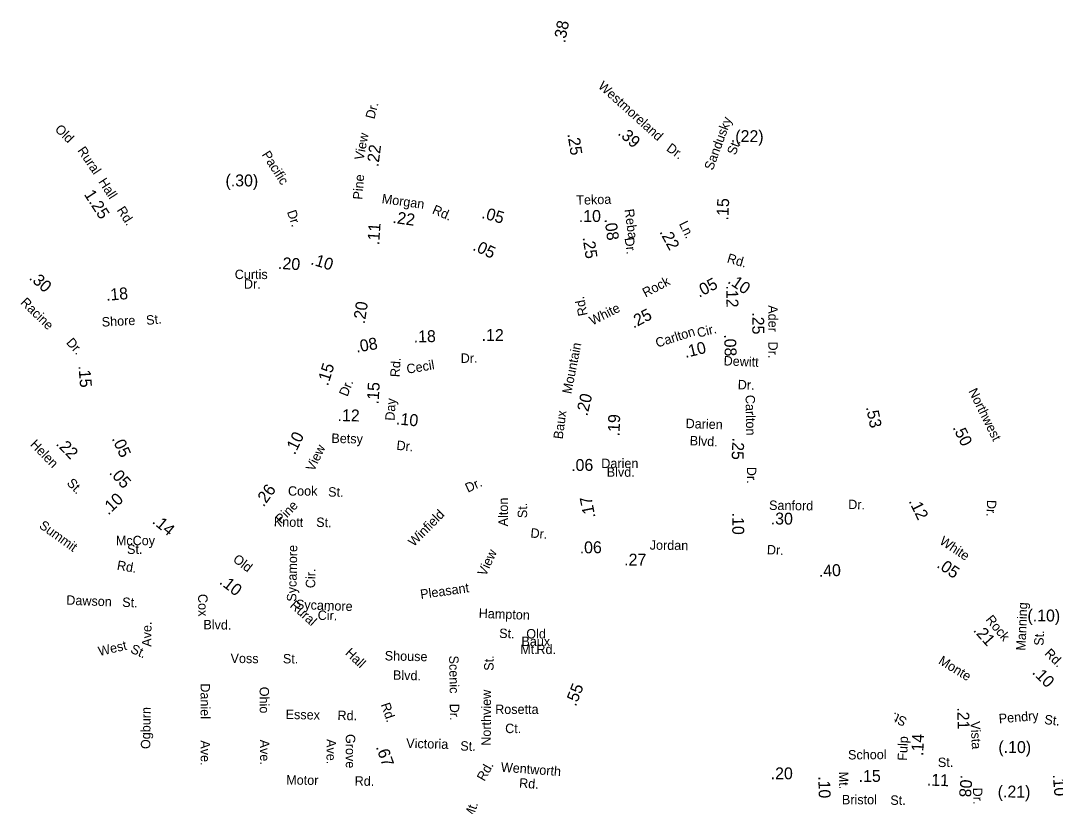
# Model space of a CAD drawing. Extents: x 1553981 to 1780076, y 812965 to 996873.
# Drawn here: x 1633684 to 1644114, y 878621 to 886541 of the extents above; entities that cross this region are included whole.
import ezdxf

# ---------------------------------------------------------------- set-up
doc = ezdxf.new("R2010")
doc.units = 0
for name, color, linetype in [('Exist Road Non-System Type 51 Label', 7, 'Continuous'), ('Exist Road Secondary Mileage Hundredths English Label', 7, 'Continuous'), ('Map Preparation Border Antique Large Shape', 7, 'Continuous')]:
    doc.layers.add(name, color=color, linetype=linetype)

msp = doc.modelspace()

# ---------------------------------------------------------------- texts
at = {"layer": 'Exist Road Non-System Type 51 Label'}
for s, rotation, p in [('Darien', 358.1646, (1640386, 882434)), ('Blvd.', 357.6287, (1640427, 882261)), ('Dr.', 24.9788, (1638192, 881781)), ('Cook', 0.2321, (1636379, 881752)), ('St.', 359.4498, (1636783, 881743)), ('Alton', 89.7007, (1638595, 881443)), ('Winfield', 45.4764, (1637647, 881233)), ('St.', 89.7007, (1638789, 881526)), ('Knott', 358.6398, (1636235, 881443)), ('St.', 358.6398, (1636662, 881438)), ('Dr.', 354.7973, (1638820, 881331)), ('Sycamore', 88.8895, (1636462, 880683)), ('View', 64.9742, (1638371, 880934)), ('Cir.', 88.8895, (1636652, 880819)), ('Pleasant', 8.1078, (1637719, 880710)), ('Dawson', 357.7921, (1634142, 880654)), ('Cox', 271.0896, (1635472, 880761)), ('St.', 357.7921, (1634706, 880632)), ('Sycamore', 357.8892, (1636457, 880610)), ('Cir.', 358.5668, (1636677, 880501)), ('Hampton', 357.7266, (1638300, 880521)), ('Ave.', 89.4719, (1635001, 880229)), ('Blvd.', 359.1507, (1635525, 880406)), ('St.', 357.7266, (1638506, 880319)), ('West', 13.2094, (1634478, 880135)), ('St.', 336.0554, (1634783, 880174)), ('Voss', 359.4644, (1635799, 880066)), ('St.', 359.5354, (1636327, 880062)), ('Shouse', 358.7736, (1637353, 880092)), ('Scenic', 270.8382, (1638003, 880140)), ('St.', 89.4677, (1638451, 879987)), ('Blvd.', 358.7736, (1637436, 879897)), ('Daniel', 270.0842, (1635497, 879861)), ('Ohio', 270.4667, (1636092, 879826)), ('Northview', 89.747, (1638423, 879231)), ('Ogburn', 89.4749, (1634990, 879198)), ('Dr.', 270.287, (1638010, 879655)), ('Essex', 358.7286, (1636354, 879502)), ('Rd.', 359.1753, (1636877, 879491)), ('Ave.', 270.0842, (1635498, 879286)), ('Ave.', 270.3376, (1636096, 879293)), ('Ave.', 270.0509, (1636767, 879299)), ('Grove', 270.0509, (1636961, 879350)), ('Victoria', 358.5921, (1637570, 879210)), ('St.', 358.5921, (1638115, 879183)), ('Wentworth', 355.6729, (1638522, 878971)), ('Motor', 359.0986, (1636360, 878841)), ('Rd.', 359.1667, (1637050, 878830)), ('Rd.', 355.6729, (1638706, 878811))]:
    msp.add_text(s, height=95, rotation=rotation, dxfattribs=at).set_placement(p)
for s, p in [('Baux', (1638732, 880236)), ('Old', (1638781, 880313)), ('Mt.', (1638720, 880156)), ('Rd.', (1638883, 880156)), ('Rosetta', (1638467, 879552)), ('Ct.', (1638568, 879359))]:
    msp.add_text(s, height=95, dxfattribs=at).set_placement(p)
at = {"layer": 'Exist Road Secondary Mileage Hundredths English Label'}
for s, rotation, p in [('.38', 79.2891, (1639172, 886311)), ('.39', 318.0013, (1639697, 885398)), ('.(22)', 359.6071, (1640843, 885318)), ('.25', 278.6049, (1639196, 885398)), ('.22', 82.9044, (1637290, 885063)), ('(.30)', 359.7062, (1635748, 884871)), ('1.25', 302.9575, (1634318, 884790)), ('.15', 87.4379, (1640817, 884526)), ('.22', 352.1529, (1637429, 884503)), ('.05', 344.2479, (1638324, 884553)), ('.10', 0.6199, (1639311, 884510)), ('.08', 277.7185, (1639569, 884540)), ('.11', 86.0104, (1637297, 884276)), ('.22', 298.4308, (1640121, 884412)), ('.05', 335.1638, (1638233, 884232)), ('.25', 278.781, (1639348, 884355)), ('.20', 356.0295, (1636275, 884040)), ('.10', 342.7654, (1636600, 884087)), ('.30', 318.2185, (1633762, 883940)), ('.05', 27.5342, (1640524, 883747)), ('.10', 325.5816, (1640803, 883902)), ('.18', 4.9349, (1634548, 883716)), ('.12', 271.0461, (1640796, 883871)), ('.20', 81.4247, (1637152, 883480)), ('.25', 27.8218, (1639862, 883436)), ('.25', 270.1399, (1641059, 883601)), ('.18', 1.4278, (1637647, 883296)), ('.12', 359.5405, (1638330, 883313)), ('.08', 271.8333, (1640775, 883378)), ('.08', 9.94, (1637070, 883194)), ('.10', 13.7524, (1640386, 883140)), ('.15', 274.4857, (1634266, 883061)), ('.15', 72.4442, (1636781, 882853)), ('.15', 86.4239, (1637291, 882671)), ('.20', 76.6333, (1639396, 882549)), ('.12', 358.682, (1636877, 882505)), ('.53', 281.5325, (1642205, 882645)), ('.10', 354.3575, (1637464, 882472)), ('.19', 88.1856, (1639721, 882349)), ('.50', 296.2527, (1643077, 882439)), ('.05', 294.6241, (1634600, 882328)), ('.10', 64.1974, (1636447, 882158)), ('.25', 267.6101, (1640860, 882339)), ('.22', 314.2698, (1634033, 882270)), ('.06', 0.8776, (1639234, 882000)), ('.05', 312.1016, (1634570, 881980)), ('.26', 54.033, (1636132, 881633)), ('.10', 43.6131, (1634567, 881551)), ('.17', 101.2761, (1639479, 881535)), ('.12', 296.1701, (1642634, 881697)), ('.30', 359.2768, (1641245, 881463)), ('.14', 320.1048, (1635003, 881482)), ('.10', 270.1885, (1640857, 881581)), ('.06', 0.8776, (1639320, 881170)), ('.27', 359.2391, (1639767, 881049)), ('.40', 2.4289, (1641732, 880934)), ('.05', 325.7928, (1642911, 881036)), ('.10', 321.7388, (1635679, 880871)), ('(.10)', 359.5699, (1643833, 880486)), ('.21', 311.814, (1643281, 880392)), ('.10', 315.4357, (1643874, 879964)), ('.55', 68.4499, (1639280, 879622)), ('.21', 271.4773, (1643125, 879618)), ('.14', 87.5548, (1642782, 879127)), ('(.10)', 359.5397, (1643540, 879160)), ('.67', 289.6598, (1637263, 879219)), ('.20', 0.0891, (1641245, 878893)), ('.15', 0.5182, (1642132, 878866)), ('.10', 271.247, (1641725, 878924)), ('.11', 358.2675, (1642818, 878830)), ('.08', 265.4897, (1643161, 878940)), ('.10', 274.7486, (1644088, 878941)), ('(.21)', 359.5397, (1643533, 878711))]:
    msp.add_text(s, height=120, rotation=rotation, dxfattribs=at).set_placement(p)
at = {"layer": 'Map Preparation Border Antique Large Shape'}
for s, rotation, p in [('Westmoreland', 318.0013, (1639498, 885870)), ('Dr.', 75.3146, (1637249, 885543)), ('Sandusky', 69.7034, (1640661, 885026)), ('Old', 315.478, (1634022, 885438)), ('View', 78.8711, (1637139, 885129)), ('Rural', 304.1506, (1634252, 885232)), ('Pacific', 302.5784, (1636111, 885191)), ('Dr.', 324.0101, (1640186, 885237)), ('St.', 69.4187, (1640890, 885179)), ('Hall', 302.9575, (1634464, 884917)), ('Pine', 85.2979, (1637127, 884734)), ('Morgan', 352.1529, (1637320, 884702)), ('Tekoa', 1.7745, (1639286, 884684)), ('Rd.', 302.9575, (1634649, 884631)), ('Dr.', 288.4495, (1636367, 884614)), ('Rd.', 336.6263, (1637825, 884601)), ('Reba', 277.7185, (1639771, 884637)), ('Ln.', 295.8822, (1640318, 884494)), ('Dr.', 277.7185, (1639772, 884349)), ('Rd.', 343.6416, (1640798, 884106)), ('Rock', 27.8218, (1639983, 883749)), ('Racine', 315.6578, (1633676, 883692)), ('Rd.', 101.3696, (1639400, 883574)), ('White', 26.8663, (1639447, 883467)), ('Ader', 270.1399, (1641221, 883672)), ('St.', 5.8243, (1634953, 883473)), ('Shore', 3.0143, (1634503, 883456)), ('Cir.', 14.0114, (1640515, 883345)), ('Carlton', 17.7632, (1640101, 883244)), ('Dr.', 312.1819, (1634137, 883291)), ('Mountain', 78.7734, (1639235, 882773)), ('Dr.', 270.1399, (1641221, 883306)), ('Dr.', 0.3077, (1638120, 883091)), ('Dewitt', 357.5789, (1640769, 883066)), ('Rd.', 86.4239, (1637503, 882945)), ('Cecil', 9.4784, (1637582, 882981)), ('Dr.', 68.0977, (1636977, 882745)), ('Dr.', 357.5789, (1640911, 882826)), ('Northwest', 296.2528, (1643236, 882807)), ('Day', 86.4239, (1637452, 882506)), ('Carlton', 271.0461, (1640991, 882768)), ('Baux', 82.1671, (1639147, 882318)), ('Helen', 314.2698, (1633773, 882262)), ('Betsy', 358.682, (1636815, 882285)), ('View', 64.1974, (1636639, 881990)), ('Dr.', 354.3575, (1637469, 882215)), ('Dr.', 270.2059, (1641005, 882043)), ('St.', 314.2698, (1634142, 881873)), ('Pine', 46.4032, (1636311, 881463)), ('Sanford', 359.2769, (1641228, 881609)), ('Dr.', 359.2768, (1642026, 881617)), ('Dr.', 267.7038, (1643426, 881711)), ('Summit', 324.2545, (1633862, 881434)), ('Jordan', 359.2391, (1640025, 881208)), ('White', 326.4028, (1642939, 881273)), ('Dr.', 357.3235, (1641205, 881162)), ('Rd.', 350.4378, (1634649, 881007)), ('Old', 322.6083, (1635816, 881095)), ('Rural', 317.8674, (1636391, 880636)), ('Manning', 87.6193, (1643813, 880189)), ('Rock', 309.3772, (1643407, 880501)), ('St.', 87.6193, (1643995, 880238)), ('Hall', 316.5735, (1636948, 880158)), ('Monte', 328.5775, (1642928, 880064)), ('Rd.', 315.4357, (1643999, 880155)), ('Rd.', 288.9111, (1637314, 879647)), ('St.', 155.3666, (1642628, 879507)), ('Pendry', 4.7496, (1643548, 879457)), ('St.', 353.3935, (1644000, 879451)), ('Vista', 272.8289, (1643260, 879476)), ('Fulp', 87.5548, (1642619, 879079)), ('School', 0.5182, (1642025, 879093)), ('St.', 1.1753, (1642931, 879016)), ('Rd.', 60.8401, (1638359, 878867)), ('Mt.', 271.247, (1641932, 878969)), ('Dr.', 271.801, (1643283, 878808)), ('Bristol', 0.0225, (1641963, 878641)), ('St.', 359.7824, (1642451, 878636)), ('Mt.', 70.4801, (1638238, 878482))]:
    msp.add_text(s, height=95, rotation=rotation, dxfattribs=at).set_placement(p)
for s, p in [('Curtis', (1635842, 883936)), ('Dr.', (1635934, 883839)), ('Darien', (1639537, 882031)), ('Blvd.', (1639592, 881943)), ('McCoy', (1634643, 881253)), ('St.', (1634756, 881165))]:
    msp.add_text(s, height=95, dxfattribs=at).set_placement(p)

doc.saveas('drawing.dxf')
